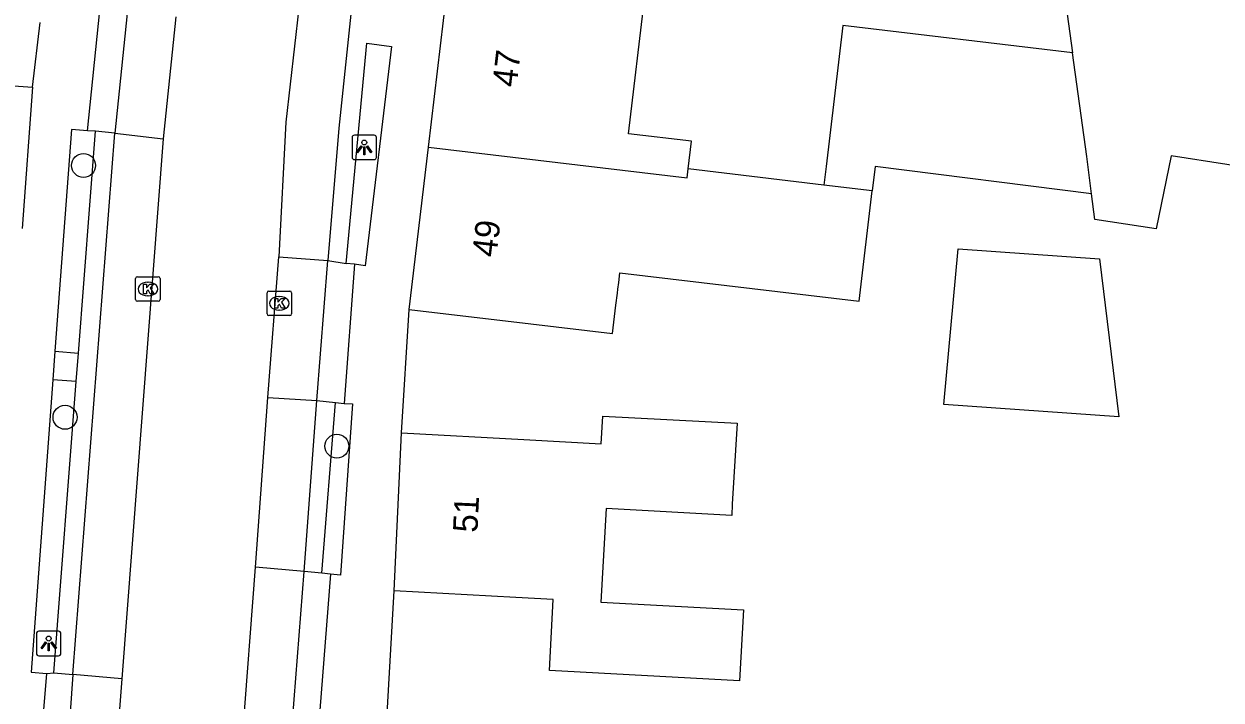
# Model space of a CAD drawing. Extents: x 163010 to 163853, y 382793 to 383982.
# Drawn here: x 163371.31 to 163420.15, y 383379.25 to 383406.84 of the extents above; entities that cross this region are included whole.
import ezdxf

# ---------------------------------------------------------------- set-up
doc = ezdxf.new("R2010")
doc.units = 0
for name, color, linetype in [('IMGEO_Boom', 7, 'Continuous'), ('IMGEO_Kolk', 7, 'Continuous'), ('IMGEO_Lichtpunt', 7, 'Continuous'), ('IMGEO_Pand', 7, 'Continuous'), ('IMGEO_Pand_nummerreeks', 7, 'Continuous'), ('IMGEO_Rijbaan_lokaal_gesloten', 7, 'Continuous'), ('IMGEO_Voetpad_open', 7, 'Continuous')]:
    doc.layers.add(name, color=color, linetype=linetype)

msp = doc.modelspace()

# ---------------------------------------------------------------- linework, layer by layer
at = {"layer": 'IMGEO_Boom'}
for centre in [(163373.74, 383401.07), (163372.984, 383390.792), (163384.075, 383389.614)]:
    msp.add_circle(centre, 0.489, dxfattribs=at)
at = {"layer": 'IMGEO_Kolk'}
for p, q in [((163375.864, 383395.602), (163375.864, 383396.454)), ((163375.939, 383396.528), (163376.791, 383396.528)), ((163376.865, 383396.454), (163376.865, 383395.602)), ((163376.352, 383396.308), (163376.377, 383396.308)), ((163381.3, 383395.941), (163382.152, 383395.941)), ((163376.791, 383395.528), (163375.939, 383395.528)), ((163376.375, 383395.748), (163376.35, 383395.748)), ((163381.225, 383395.015), (163381.225, 383395.867)), ((163381.713, 383395.721), (163381.738, 383395.721)), ((163382.226, 383395.867), (163382.226, 383395.015)), ((163382.152, 383394.941), (163381.3, 383394.941)), ((163381.736, 383395.161), (163381.711, 383395.161))]:
    msp.add_line(p, q, dxfattribs=at)
for points in [[(163375.864, 383395.602), (163375.864, 383396.454)], [(163375.939, 383396.528), (163376.791, 383396.528)], [(163376.865, 383396.454), (163376.865, 383395.602)], [(163376.185, 383396.228), (163376.308, 383396.228), (163376.308, 383396.077), (163376.438, 383396.228), (163376.602, 383396.228), (163376.456, 383396.077), (163376.609, 383395.828), (163376.457, 383395.828), (163376.372, 383395.992), (163376.308, 383395.925), (163376.308, 383395.828), (163376.185, 383395.828), (163376.185, 383396.228)], [(163381.3, 383395.941), (163382.152, 383395.941)], [(163376.791, 383395.528), (163375.939, 383395.528)], [(163381.225, 383395.015), (163381.225, 383395.867)], [(163381.546, 383395.641), (163381.669, 383395.641), (163381.669, 383395.49), (163381.799, 383395.641), (163381.963, 383395.641), (163381.817, 383395.49), (163381.97, 383395.241), (163381.818, 383395.241), (163381.733, 383395.405), (163381.669, 383395.338), (163381.669, 383395.241), (163381.546, 383395.241), (163381.546, 383395.641)], [(163382.226, 383395.867), (163382.226, 383395.015)], [(163382.152, 383394.941), (163381.3, 383394.941)]]:
    msp.add_lwpolyline(points, dxfattribs=at)
for centre, start, end in [((163375.941, 383396.452), 91.552, 178.448), ((163375.941, 383396.452), 91.552, 178.448), ((163376.789, 383396.452), 1.552, 88.448), ((163376.789, 383396.452), 1.552, 88.448), ((163381.302, 383395.865), 91.552, 178.448), ((163381.302, 383395.865), 91.552, 178.448), ((163382.15, 383395.865), 1.552, 88.448), ((163382.15, 383395.865), 1.552, 88.448), ((163375.941, 383395.604), 181.552, 268.448), ((163375.941, 383395.604), 181.552, 268.448), ((163376.789, 383395.604), 271.552, 358.448), ((163376.789, 383395.604), 271.552, 358.448), ((163381.302, 383395.017), 181.552, 268.448), ((163381.302, 383395.017), 181.552, 268.448), ((163382.15, 383395.017), 271.552, 358.448), ((163382.15, 383395.017), 271.552, 358.448)]:
    msp.add_arc(centre, 0.0765, start, end, dxfattribs=at)
for centre, major_axis, ratio, start_param, end_param in [((163376.351, 383396.028), (-0.387, 0.002), 0.722429, 4.712389, 7.853982), ((163376.376, 383396.028), (-0.39, 0.002), 0.717154, 1.570796, 4.712389), ((163381.712, 383395.441), (-0.387, 0.002), 0.722429, 4.712389, 7.853982), ((163381.737, 383395.441), (-0.39, 0.002), 0.717154, 1.570796, 4.712389)]:
    msp.add_ellipse(centre, major_axis=major_axis, ratio=ratio, start_param=start_param, end_param=end_param, dxfattribs=at)
at = {"layer": 'IMGEO_Lichtpunt'}
for p, q in [((163385.596, 383402.302), (163384.788, 383402.302)), ((163385.596, 383402.302), (163384.788, 383402.302)), ((163384.694, 383402.207), (163384.694, 383401.4)), ((163384.694, 383402.207), (163384.694, 383401.4)), ((163385.69, 383401.4), (163385.69, 383402.207)), ((163385.69, 383401.4), (163385.69, 383402.207)), ((163384.788, 383401.306), (163385.596, 383401.306)), ((163384.788, 383401.306), (163385.596, 383401.306)), ((163371.819, 383381.963), (163371.819, 383381.156)), ((163371.819, 383381.963), (163371.819, 383381.156)), ((163372.721, 383382.058), (163371.913, 383382.058)), ((163372.721, 383382.058), (163371.913, 383382.058)), ((163372.815, 383381.156), (163372.815, 383381.963)), ((163372.815, 383381.156), (163372.815, 383381.963)), ((163371.913, 383381.062), (163372.721, 383381.062)), ((163371.913, 383381.062), (163372.721, 383381.062))]:
    msp.add_line(p, q, dxfattribs=at)
for points in [[(163385.068, 383401.871), (163385.107, 383401.843), (163384.919, 383401.581), (163384.881, 383401.608), (163385.068, 383401.871)], [(163385.17, 383401.823), (163385.217, 383401.823), (163385.217, 383401.501), (163385.17, 383401.501), (163385.17, 383401.823)], [(163385.28, 383401.843), (163385.318, 383401.87), (163385.505, 383401.608), (163385.466, 383401.58), (163385.28, 383401.843)], [(163372.193, 383381.627), (163372.232, 383381.599), (163372.044, 383381.337), (163372.006, 383381.364), (163372.193, 383381.627)], [(163372.295, 383381.579), (163372.342, 383381.579), (163372.342, 383381.257), (163372.295, 383381.257), (163372.295, 383381.579)], [(163372.405, 383381.599), (163372.443, 383381.626), (163372.63, 383381.364), (163372.591, 383381.336), (163372.405, 383381.599)]]:
    msp.add_lwpolyline(points, dxfattribs=at)
for centre in [(163385.193, 383402.005), (163372.318, 383381.761)]:
    msp.add_circle(centre, 0.0994, dxfattribs=at)
for centre, start, end in [((163384.788, 383402.207), 90, 180), ((163384.788, 383402.207), 90, 180), ((163385.596, 383402.207), 0, 90), ((163385.596, 383402.207), 0, 90), ((163384.788, 383401.4), 180, 270), ((163384.788, 383401.4), 180, 270), ((163385.596, 383401.4), 270, 0), ((163385.596, 383401.4), 270, 360), ((163371.913, 383381.963), 90, 180), ((163371.913, 383381.963), 90, 180), ((163372.721, 383381.963), 0, 90), ((163372.721, 383381.963), 0, 90), ((163371.913, 383381.156), 180, 270), ((163371.913, 383381.156), 180, 270), ((163372.721, 383381.156), 270, 0), ((163372.721, 383381.156), 270, 360)]:
    msp.add_arc(centre, 0.0946, start, end, dxfattribs=at)
at = {"layer": 'IMGEO_Pand'}
for points in [[(163433.277, 383430.694), (163431.806, 383422.574), (163422.809, 383424.204), (163422.214, 383421.321), (163431.211, 383419.956), (163427.192, 383400.04), (163418.117, 383401.457), (163417.502, 383398.476), (163414.992, 383398.868), (163414.864, 383399.912)], [(163412.662, 383416.039), (163414.094, 383405.665)], [(163387.814, 383401.818), (163388.675, 383409.068)], [(163398.412, 383400.928), (163398.547, 383402.055), (163395.974, 383402.362), (163396.643, 383407.983)], [(163414.094, 383405.665), (163404.721, 383406.784), (163404.037, 383401.025), (163403.947, 383400.27)], [(163414.864, 383399.912), (163414.678, 383401.431), (163414.094, 383405.665)], [(163358.356, 383405.395), (163363.766, 383405.098), (163363.731, 383404.834), (163366.668, 383404.622), (163371.654, 383404.261)], [(163371.654, 383404.261), (163371.236, 383398.492)], [(163387.027, 383395.193), (163387.814, 383401.818)], [(163387.814, 383401.818), (163398.369, 383400.563), (163398.412, 383400.928)], [(163403.947, 383400.27), (163398.412, 383400.928)], [(163414.864, 383399.912), (163406.031, 383401.03), (163405.913, 383400.036)], [(163387.027, 383395.193), (163391.993, 383394.603), (163395.326, 383394.207), (163395.463, 383395.363), (163395.521, 383395.852), (163395.541, 383396.021), (163395.573, 383396.286), (163395.621, 383396.693), (163405.378, 383395.533), (163405.913, 383400.036)], [(163405.913, 383400.036), (163403.947, 383400.27)], [(163408.836, 383391.308), (163409.42, 383397.671), (163415.189, 383397.264), (163415.98, 383390.804), (163408.836, 383391.308)], [(163386.713, 383390.157), (163391.706, 383389.884), (163394.864, 383389.712), (163394.927, 383390.844), (163400.407, 383390.545), (163400.207, 383387.241), (163400.182, 383386.785), (163395.058, 383387.065), (163394.85, 383383.252), (163400.661, 383382.934), (163400.503, 383380.038), (163392.744, 383380.463), (163392.903, 383383.359), (163391.375, 383383.443), (163386.418, 383383.714)], [(163386.418, 383383.714), (163386.713, 383390.157)]]:
    msp.add_lwpolyline(points, dxfattribs=at)
at = {"layer": 'IMGEO_Rijbaan_lokaal_gesloten'}
for points in [[(163386.18, 383441.058), (163384.118, 383421.455), (163381.997, 383402.839), (163381.708, 383397.344)], [(163377.509, 383407.129), (163376.995, 383402.152)], [(163376.995, 383402.152), (163375.302, 383380.12)], [(163381.255, 383391.604), (163381.708, 383397.344)], [(163380.756, 383384.669), (163381.255, 383391.604)], [(163380.219, 383377.706), (163380.756, 383384.669)], [(163375.302, 383380.12), (163374.956, 383375.701)]]:
    msp.add_lwpolyline(points, dxfattribs=at)
at = {"layer": 'IMGEO_Voetpad_open'}
for points in [[(163387.819, 383437.386), (163384.15, 383402.586), (163383.703, 383397.19)], [(163373.899, 383402.487), (163374.41, 383407.39)], [(163375.524, 383407.276), (163375.012, 383402.387)], [(163371.654, 383404.261), (163371.976, 383406.904)], [(163384.454, 383397.067), (163385.291, 383406.063), (163386.31, 383405.923), (163385.236, 383396.969), (163384.8, 383397.041)], [(163373.899, 383402.487), (163373.247, 383402.535), (163372.575, 383393.488)], [(163373.297, 383380.296), (163375.012, 383402.387)], [(163373.535, 383393.413), (163374.234, 383402.466)], [(163374.234, 383402.466), (163373.899, 383402.487)], [(163375.012, 383402.387), (163374.234, 383402.466)], [(163375.012, 383402.387), (163376.995, 383402.152)], [(163381.708, 383397.344), (163383.703, 383397.19)], [(163383.262, 383391.47), (163383.703, 383397.19)], [(163383.703, 383397.19), (163384.454, 383397.067)], [(163384.8, 383397.041), (163384.369, 383391.354)], [(163384.8, 383397.041), (163384.454, 383397.067)], [(163386.713, 383390.157), (163387.027, 383395.193)], [(163372.575, 383393.488), (163372.488, 383392.322)], [(163372.575, 383393.488), (163373.535, 383393.413)], [(163373.445, 383392.248), (163373.535, 383393.413)], [(163372.488, 383392.322), (163371.601, 383380.386), (163372.237, 383380.338)], [(163373.445, 383392.248), (163372.488, 383392.322)], [(163372.528, 383380.357), (163373.445, 383392.248)], [(163381.255, 383391.604), (163383.262, 383391.47)], [(163382.746, 383384.498), (163383.262, 383391.47)], [(163383.262, 383391.47), (163384.018, 383391.401)], [(163383.467, 383384.425), (163384.018, 383391.401)], [(163384.369, 383391.354), (163384.716, 383391.345), (163384.227, 383384.35), (163383.818, 383384.387)], [(163384.018, 383391.401), (163384.369, 383391.354)], [(163382.746, 383384.498), (163380.756, 383384.669)], [(163382.2, 383377.535), (163382.746, 383384.498)], [(163383.467, 383384.425), (163382.746, 383384.498)], [(163383.818, 383384.387), (163383.271, 383377.446)], [(163383.818, 383384.387), (163383.467, 383384.425)], [(163386.111, 383378.452), (163386.418, 383383.714)], [(163371.87, 383375.908), (163372.237, 383380.338)], [(163372.237, 383380.338), (163372.528, 383380.357)], [(163372.528, 383380.357), (163373.297, 383380.296)], [(163373.297, 383380.296), (163372.989, 383375.827)], [(163375.302, 383380.12), (163373.297, 383380.296)]]:
    msp.add_lwpolyline(points, dxfattribs=at)

# ---------------------------------------------------------------- texts
at = {"layer": 'IMGEO_Pand_nummerreeks'}
for s, rotation, p in [('47', 83.2278, (163391.404, 383404.236)), ('49', 83.2278, (163390.58, 383397.298)), ('51', 87.3785, (163389.809, 383386.073))]:
    msp.add_text(s, height=1, rotation=rotation, dxfattribs=at).set_placement(p)

doc.saveas('drawing.dxf')
